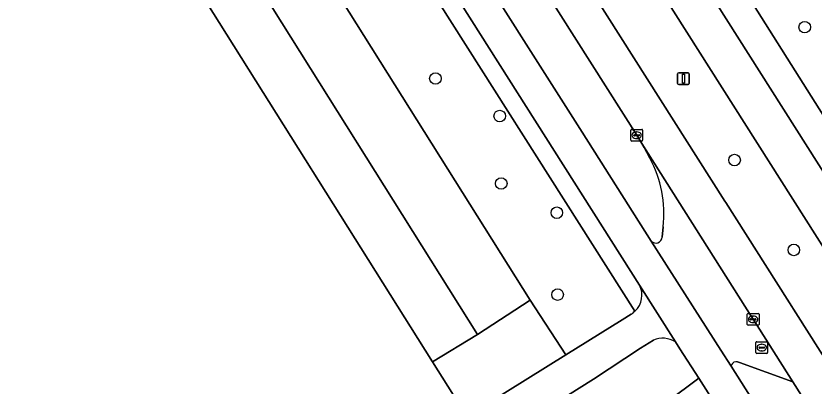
# Model space of a CAD drawing. Extents: x 158835 to 160077, y 386387 to 387778.
# Drawn here: x 159827.1 to 159894.6, y 387564.8 to 387596.1 of the extents above; entities that cross this region are included whole.
import ezdxf

# ---------------------------------------------------------------- set-up
doc = ezdxf.new("R2010")
doc.units = 0
for name, color, linetype in [('IMGEO_Berm_groen', 7, 'Continuous'), ('IMGEO_Boom', 7, 'Continuous'), ('IMGEO_Fietspad_gesloten', 7, 'Continuous'), ('IMGEO_Fietspad_open', 7, 'Continuous'), ('IMGEO_Groenvoorziening', 7, 'Continuous'), ('IMGEO_Hek', 7, 'Continuous'), ('IMGEO_Kolk', 7, 'Continuous'), ('IMGEO_Lichtmast', 7, 'Continuous'), ('IMGEO_OVBaan_gesloten', 7, 'Continuous'), ('IMGEO_Pand', 7, 'Continuous'), ('IMGEO_Parkeervlak_open', 7, 'Continuous'), ('IMGEO_Rijbaan_lokaal_open', 7, 'Continuous'), ('IMGEO_Rijbaan_regionaal_gesloten', 7, 'Continuous'), ('IMGEO_Rioolput', 7, 'Continuous'), ('IMGEO_Voetpad_open', 7, 'Continuous')]:
    doc.layers.add(name, color=color, linetype=linetype)

msp = doc.modelspace()

# ---------------------------------------------------------------- linework, layer by layer
at = {"layer": 'IMGEO_Berm_groen'}
for points in [[(159784.884, 387735.22), (159788.916, 387727.414), (159790.028, 387725.242), (159792.975, 387719.482), (159795.583, 387714.591), (159796.063, 387713.69), (159802.161, 387702.665), (159806.757, 387694.576), (159807.769, 387692.795), (159817.438, 387677.018), (159817.955, 387676.175), (159829.85, 387657.415), (159833.038, 387652.388), (159835.33, 387648.736), (159843.141, 387636.429), (159852.453, 387621.756), (159863.98, 387603.593), (159874.975, 387586.268), (159880.809, 387577.075)], [(159838.591, 387672.967), (159843.189, 387665.332), (159848.802, 387656.257), (159913.605, 387554.215), (159923.923, 387560.799), (159866.032, 387652.12)], [(159880.7, 387584.092), (159880.206, 387584.983), (159880.013, 387585.325), (159879.58, 387586.018), (159869.172, 387602.419), (159858.2, 387619.66), (159847.757, 387636.099), (159838.525, 387650.6), (159836.794, 387653.348), (159828.037, 387667.223)], [(159853.718, 387632.941), (159873.904, 387601.145), (159887.041, 387580.451), (159887.116, 387580.333), (159898.428, 387562.536), (159906.577, 387549.715), (159910.727, 387552.394), (159845.909, 387654.474)], [(159881.732, 387577.402), (159881.812, 387578.28)], [(159887.605, 387566.601), (159887.562, 387566.491), (159898.591, 387549.081), (159900.63, 387545.863), (159903.746, 387547.9), (159900.375, 387553.228), (159892.79, 387565.166)], [(159892.79, 387565.166), (159888.287, 387566.825), (159888.108, 387566.867)]]:
    msp.add_lwpolyline(points, dxfattribs=at)
for points in [[(159855.391, 387663.786), (159851.287, 387661.01), (159850.597, 387659.134), (159851.78, 387656.686), (159913.171, 387559.508), (159914.436, 387558.59), (159916.089, 387558.488), (159918.313, 387558.957), (159919.149, 387559.855), (159919.455, 387561.446)], [(159855.391, 387663.786), (159919.455, 387561.446), (159919.149, 387559.855), (159918.313, 387558.957), (159916.089, 387558.488), (159914.436, 387558.59), (159913.171, 387559.508), (159851.78, 387656.686), (159850.597, 387659.134), (159851.287, 387661.01)]]:
    msp.add_lwpolyline(points, close=True, dxfattribs=at)
for centre, radius, start, end in [((159871.942, 387579.404), 9.933, 353.50267, 28.16013), ((159881.197, 387577.446), 0.537, 223.7458, 355.27059), ((159887.999, 387566.464), 0.417, 74.91165, 160.83054)]:
    msp.add_arc(centre, radius, start, end, dxfattribs=at)
at = {"layer": 'IMGEO_Boom'}
for centre in [(159893.792, 387595.155), (159862.554, 387590.817), (159867.992, 387587.641), (159887.857, 387583.923), (159868.12, 387581.939), (159872.825, 387579.473), (159892.866, 387576.323), (159872.892, 387572.546)]:
    msp.add_circle(centre, 0.489, dxfattribs=at)
at = {"layer": 'IMGEO_Fietspad_gesloten'}
msp.add_lwpolyline([(159833.006, 387647.118), (159879.811, 387573.352), (159882.863, 387568.558), (159883.233, 387567.977), (159884.837, 387565.486), (159898.27, 387544.32), (159900.63, 387545.863), (159898.591, 387549.081), (159887.562, 387566.491), (159886.693, 387567.863), (159880.809, 387577.075), (159874.975, 387586.268), (159863.98, 387603.593)], dxfattribs=at)
at = {"layer": 'IMGEO_Fietspad_open'}
for points in [[(159882.863, 387568.558), (159879.811, 387573.352)], [(159879.098, 387570.896), (159878.356, 387570.432), (159873.571, 387567.472), (159865.223, 387562.256), (159863.07, 387560.901), (159861.165, 387559.689), (159853.326, 387554.771), (159851.436, 387553.585), (159844.108, 387548.961), (159842.436, 387547.939), (159834.997, 387543.272), (159833.122, 387542.096), (159825.224, 387537.141), (159823.352, 387535.966), (159821.053, 387534.524), (159803.626, 387523.519), (159796.824, 387519.231), (159790.285, 387515.108), (159768.258, 387501.292), (159755.394, 387493.231)], [(159875.931, 387565.415), (159879.902, 387568.012), (159880.986, 387568.702)], [(159752.632, 387493.895), (159752.624, 387493.834), (159756.428, 387486.608), (159756.242, 387487.293), (159756.196, 387487.646), (159756.181, 387488.001), (159756.198, 387488.356), (159756.247, 387488.708), (159756.326, 387489.054), (159756.437, 387489.392), (159756.577, 387489.718), (159756.746, 387490.031), (159756.814, 387490.14), (159757.019, 387490.43), (159757.249, 387490.7), (159757.502, 387490.948), (159757.777, 387491.173), (159758.071, 387491.373), (159758.381, 387491.545), (159771.665, 387500), (159777.523, 387503.666), (159790.349, 387511.673), (159875.931, 387565.415)]]:
    msp.add_lwpolyline(points, dxfattribs=at)
for centre, radius, start, end in [((159878.209, 387572.499), 1.815, 312.10414, 28.04337), ((159877.16, 387573.717), 3.422, 304.48669, 311.45652), ((159881.836, 387566.579), 2.287, 87.58105, 111.8338), ((159881.376, 387565.604), 3.307, 63.27574, 80.29852)]:
    msp.add_arc(centre, radius, start, end, dxfattribs=at)
at = {"layer": 'IMGEO_Groenvoorziening'}
for points in [[(159879.426, 387571.152), (159859.272, 387602.912), (159831.762, 387646.265), (159826.345, 387654.607)], [(159827.89, 387639.972), (159870.56, 387572.079), (159873.571, 387567.472), (159878.356, 387570.432), (159879.098, 387570.896)]]:
    msp.add_lwpolyline(points, dxfattribs=at)
msp.add_arc((159877.16, 387573.717), 3.422, 304.48669, 311.45652, dxfattribs=at)
at = {"layer": 'IMGEO_Hek'}
for points in [[(159827.89, 387639.972), (159870.56, 387572.079)], [(159862.316, 387566.876), (159866.101, 387569.184)]]:
    msp.add_lwpolyline(points, dxfattribs=at)
at = {"layer": 'IMGEO_Kolk'}
for p, q in [((159879.079, 387585.592), (159879.079, 387586.444)), ((159879.154, 387586.518), (159880.006, 387586.518)), ((159879.338, 387586.012), (159879.338, 387586.024)), ((159879.776, 387585.975), (159879.378, 387585.975)), ((159879.381, 387586.061), (159879.779, 387586.061)), ((159879.567, 387586.298), (159879.592, 387586.298)), ((159879.822, 387586.024), (159879.822, 387586.012)), ((159880.08, 387586.444), (159880.08, 387585.592)), ((159880.006, 387585.518), (159879.154, 387585.518)), ((159879.59, 387585.738), (159879.565, 387585.738)), ((159888.925, 387570.035), (159888.925, 387570.887)), ((159889, 387570.961), (159889.852, 387570.961)), ((159889.184, 387570.455), (159889.184, 387570.467)), ((159889.622, 387570.418), (159889.224, 387570.418)), ((159889.227, 387570.504), (159889.625, 387570.504)), ((159889.413, 387570.741), (159889.438, 387570.741)), ((159889.668, 387570.467), (159889.668, 387570.455)), ((159889.926, 387570.887), (159889.926, 387570.035)), ((159889.852, 387569.961), (159889, 387569.961)), ((159889.436, 387570.181), (159889.411, 387570.181))]:
    msp.add_line(p, q, dxfattribs=at)
for points in [[(159879.079, 387585.592), (159879.079, 387586.444)], [(159879.154, 387586.518), (159880.006, 387586.518)], [(159880.08, 387586.444), (159880.08, 387585.592)], [(159880.006, 387585.518), (159879.154, 387585.518)], [(159888.925, 387570.035), (159888.925, 387570.887)], [(159889, 387570.961), (159889.852, 387570.961)], [(159889.926, 387570.887), (159889.926, 387570.035)], [(159889.852, 387569.961), (159889, 387569.961)]]:
    msp.add_lwpolyline(points, dxfattribs=at)
for centre, radius, start, end in [((159879.156, 387586.442), 0.0765, 91.55205, 178.44795), ((159879.156, 387586.442), 0.0765, 91.55205, 178.44795), ((159879.378, 387586.021), 0.0403, 85.87752, 175.75265), ((159879.375, 387586.011), 0.0366, 178.93798, 274.71019), ((159879.779, 387586.018), 0.043, 264.86636, 352.45326), ((159879.783, 387586.023), 0.0386, 1.73085, 96.63898), ((159880.004, 387586.442), 0.0765, 1.55205, 88.44795), ((159880.004, 387586.442), 0.0765, 1.55205, 88.44795), ((159879.156, 387585.594), 0.0765, 181.55205, 268.44795), ((159879.156, 387585.594), 0.0765, 181.55205, 268.44795), ((159880.004, 387585.594), 0.0765, 271.55205, 358.44795), ((159880.004, 387585.594), 0.0765, 271.55205, 358.44795), ((159889.002, 387570.885), 0.0765, 91.55205, 178.44795), ((159889.002, 387570.885), 0.0765, 91.55205, 178.44795), ((159889.224, 387570.464), 0.0403, 85.87752, 175.75265), ((159889.221, 387570.454), 0.0366, 178.93798, 274.71019), ((159889.625, 387570.461), 0.043, 264.86636, 352.45326), ((159889.629, 387570.466), 0.0386, 1.73085, 96.63898), ((159889.85, 387570.885), 0.0765, 1.55205, 88.44795), ((159889.85, 387570.885), 0.0765, 1.55205, 88.44795), ((159889.002, 387570.037), 0.0765, 181.55205, 268.44795), ((159889.002, 387570.037), 0.0765, 181.55205, 268.44795), ((159889.85, 387570.037), 0.0765, 271.55205, 358.44795), ((159889.85, 387570.037), 0.0765, 271.55205, 358.44795)]:
    msp.add_arc(centre, radius, start, end, dxfattribs=at)
for centre, major_axis, ratio, start_param, end_param in [((159879.566, 387586.018), (-0.387, 0.002), 0.722429, 4.712389, 7.853982), ((159879.591, 387586.018), (-0.39, 0.002), 0.717154, 1.570796, 4.712389), ((159889.412, 387570.461), (-0.387, 0.002), 0.722429, 4.712389, 7.853982), ((159889.437, 387570.461), (-0.39, 0.002), 0.717154, 1.570796, 4.712389)]:
    msp.add_ellipse(centre, major_axis=major_axis, ratio=ratio, start_param=start_param, end_param=end_param, dxfattribs=at)
at = {"layer": 'IMGEO_Lichtmast'}
for p, q in [((159883.139, 387591.3), (159883.929, 387591.3)), ((159883.929, 387591.3), (159883.139, 387591.3)), ((159883.039, 387590.4), (159883.039, 387591.2)), ((159883.039, 387591.2), (159883.039, 387590.4)), ((159884.029, 387591.2), (159884.029, 387590.4)), ((159884.029, 387590.4), (159884.029, 387591.2)), ((159883.929, 387590.3), (159883.139, 387590.3)), ((159883.139, 387590.3), (159883.929, 387590.3))]:
    msp.add_line(p, q, dxfattribs=at)
msp.add_lwpolyline([(159883.459, 387591.175), (159883.609, 387591.175), (159883.609, 387590.425), (159883.459, 387590.425), (159883.459, 387591.175)], dxfattribs=at)
for centre, start, end in [((159883.139, 387591.2), 90, 180), ((159883.139, 387591.2), 90, 180), ((159883.929, 387591.2), 0, 90), ((159883.929, 387591.2), 360, 90), ((159883.139, 387590.4), 180, 270), ((159883.139, 387590.4), 180, 270), ((159883.929, 387590.4), 270, 0), ((159883.929, 387590.4), 270, 0)]:
    msp.add_arc(centre, 0.1, start, end, dxfattribs=at)
at = {"layer": 'IMGEO_OVBaan_gesloten'}
msp.add_lwpolyline([(159995.652, 387425.017), (159993.593, 387428.222), (159961.375, 387479.006), (159914.835, 387552.102), (159913.605, 387554.215), (159848.802, 387656.257), (159845.909, 387654.474), (159910.727, 387552.394), (159911.288, 387551.597), (159911.92, 387550.682), (159928.142, 387525.064), (159958.481, 387477.151), (159988.332, 387430.605), (159995.325, 387419.211)], dxfattribs=at)
at = {"layer": 'IMGEO_Pand'}
msp.add_lwpolyline([(159824.149, 387538.904), (159831.992, 387543.843), (159833.921, 387545.058), (159841.251, 387549.673), (159842.934, 387550.733), (159850.283, 387555.361), (159852.211, 387556.575), (159860.042, 387561.506), (159861.958, 387562.712), (159863.733, 387563.83), (159864.544, 387562.557), (159864.897, 387562.769), (159862.316, 387566.876), (159841.933, 387599.307)], dxfattribs=at)
at = {"layer": 'IMGEO_Parkeervlak_open'}
msp.add_lwpolyline([(159823.28, 387640.512), (159821.859, 387639.633), (159843.629, 387605.119), (159846.549, 387606.921), (159848.577, 387603.706), (159845.618, 387601.83), (159866.101, 387569.184), (159870.56, 387572.079), (159827.89, 387639.972), (159824.782, 387638.004)], close=True, dxfattribs=at)
at = {"layer": 'IMGEO_Rijbaan_lokaal_open'}
for points in [[(159846.549, 387606.921), (159843.629, 387605.119), (159821.859, 387639.633), (159821.753, 387639.801), (159817.904, 387637.392), (159818.397, 387636.498), (159818.496, 387636.563), (159841.933, 387599.307), (159862.316, 387566.876), (159866.101, 387569.184), (159845.618, 387601.83), (159848.577, 387603.706)], [(159865.223, 387562.256), (159873.571, 387567.472), (159870.56, 387572.079), (159866.101, 387569.184), (159862.316, 387566.876), (159864.897, 387562.769)]]:
    msp.add_lwpolyline(points, close=True, dxfattribs=at)
for points in [[(159880.013, 387585.325), (159880.206, 387584.983), (159880.7, 387584.092)], [(159888.108, 387566.867), (159888.287, 387566.825), (159892.79, 387565.166), (159889.426, 387570.461), (159889.256, 387570.736), (159880.013, 387585.325)], [(159881.812, 387578.28), (159881.732, 387577.402)], [(159880.809, 387577.075), (159886.693, 387567.863), (159887.562, 387566.491), (159887.605, 387566.601)]]:
    msp.add_lwpolyline(points, dxfattribs=at)
for centre, radius, start, end in [((159871.942, 387579.404), 9.933, 353.50267, 28.16013), ((159881.197, 387577.446), 0.537, 223.7458, 355.27059), ((159887.999, 387566.464), 0.417, 74.91165, 160.83054)]:
    msp.add_arc(centre, radius, start, end, dxfattribs=at)
at = {"layer": 'IMGEO_Rijbaan_regionaal_gesloten'}
for points in [[(159978.979, 387435.656), (159968.199, 387452.632), (159956.936, 387470.369), (159954.354, 387474.435), (159945.64, 387488.16), (159933.986, 387506.515), (159921.749, 387525.789), (159910.185, 387544.003), (159908.183, 387547.156), (159907.699, 387547.918), (159907.06, 387548.956), (159906.577, 387549.715), (159898.428, 387562.536), (159887.116, 387580.333), (159887.041, 387580.451), (159873.904, 387601.145), (159853.718, 387632.941)], [(159869.172, 387602.419), (159879.58, 387586.018), (159880.013, 387585.325), (159889.256, 387570.736), (159889.426, 387570.461), (159892.79, 387565.166), (159900.375, 387553.228), (159903.746, 387547.9), (159904.221, 387547.149), (159904.851, 387546.133), (159905.354, 387545.342), (159911.354, 387535.918), (159924.487, 387515.271), (159934.388, 387499.699), (159946.364, 387480.754), (159957.887, 387462.681), (159964.491, 387452.236), (159976.931, 387432.556), (159978.826, 387429.629), (159986.57, 387417.471), (159995.059, 387404.102), (159998.38, 387398.851)]]:
    msp.add_lwpolyline(points, dxfattribs=at)
at = {"layer": 'IMGEO_Rioolput'}
for p, q in [((159889.654, 387567.646), (159889.654, 387568.498)), ((159889.729, 387568.572), (159890.581, 387568.572)), ((159890.142, 387568.352), (159890.167, 387568.352)), ((159890.655, 387568.498), (159890.655, 387567.646)), ((159889.913, 387568.066), (159889.913, 387568.078)), ((159890.351, 387568.029), (159889.953, 387568.029)), ((159889.956, 387568.115), (159890.354, 387568.115)), ((159890.165, 387567.792), (159890.14, 387567.792)), ((159890.397, 387568.078), (159890.397, 387568.066)), ((159890.581, 387567.572), (159889.729, 387567.572))]:
    msp.add_line(p, q, dxfattribs=at)
for points in [[(159889.654, 387567.646), (159889.654, 387568.498)], [(159889.729, 387568.572), (159890.581, 387568.572)], [(159890.655, 387568.498), (159890.655, 387567.646)], [(159890.581, 387567.572), (159889.729, 387567.572)]]:
    msp.add_lwpolyline(points, dxfattribs=at)
for centre, radius, start, end in [((159889.731, 387568.496), 0.0765, 91.55205, 178.44795), ((159889.731, 387568.496), 0.0765, 91.55205, 178.44795), ((159890.579, 387568.496), 0.0765, 1.55205, 88.44795), ((159890.579, 387568.496), 0.0765, 1.55205, 88.44795), ((159889.731, 387567.648), 0.0765, 181.55205, 268.44795), ((159889.731, 387567.648), 0.0765, 181.55205, 268.44795), ((159889.953, 387568.075), 0.0403, 85.87752, 175.75265), ((159889.95, 387568.065), 0.0366, 178.93798, 274.71019), ((159890.354, 387568.072), 0.043, 264.86636, 352.45326), ((159890.358, 387568.077), 0.0386, 1.73085, 96.63898), ((159890.579, 387567.648), 0.0765, 271.55205, 358.44795), ((159890.579, 387567.648), 0.0765, 271.55205, 358.44795)]:
    msp.add_arc(centre, radius, start, end, dxfattribs=at)
for centre, major_axis, ratio, start_param, end_param in [((159890.141, 387568.072), (-0.387, 0.002), 0.722429, 4.712389, 7.853982), ((159890.166, 387568.072), (-0.39, 0.002), 0.717154, 1.570796, 4.712389)]:
    msp.add_ellipse(centre, major_axis=major_axis, ratio=ratio, start_param=start_param, end_param=end_param, dxfattribs=at)
at = {"layer": 'IMGEO_Voetpad_open'}
for points in [[(159774.431, 387741.178), (159774.395, 387741.173), (159774.36, 387741.167), (159774.469, 387740.954), (159775.468, 387738.998), (159772.621, 387737.399), (159770.973, 387736.441), (159772.336, 387733.768), (159772.89, 387734.085), (159773.004, 387733.906), (159776.933, 387736.16), (159779.861, 387730.53), (159781.878, 387731.579), (159786.741, 387721.915), (159789.53, 387716.531), (159791.466, 387712.89), (159801.538, 387694.795), (159804.103, 387690.368), (159812.278, 387676.931), (159816.771, 387669.751), (159826.345, 387654.607), (159831.762, 387646.265), (159859.272, 387602.912), (159879.426, 387571.152)], [(159879.811, 387573.352), (159833.006, 387647.118), (159826.023, 387658.1), (159818.276, 387670.315), (159815.623, 387674.5), (159806.338, 387689.746), (159803.726, 387694.112), (159797.019, 387706.102), (159791.972, 387715.284), (159788.294, 387722.376), (159783.039, 387732.666), (159780.655, 387737.335)], [(159880.986, 387568.702), (159879.902, 387568.012), (159875.931, 387565.415), (159790.349, 387511.673)], [(159827.092, 387528.834), (159831.565, 387531.63), (159831.643, 387531.698), (159848.755, 387542.426), (159856.265, 387547.134), (159866.398, 387553.487), (159873.346, 387557.842), (159876.603, 387559.96), (159876.729, 387560.04), (159882.145, 387563.485), (159884.837, 387565.486), (159883.233, 387567.977), (159882.863, 387568.558)], [(159918.848, 387511.897), (159898.27, 387544.32), (159884.837, 387565.486), (159882.145, 387563.485)]]:
    msp.add_lwpolyline(points, dxfattribs=at)
for centre, radius, start, end in [((159878.209, 387572.499), 1.815, 312.10414, 28.04337), ((159881.836, 387566.579), 2.287, 87.58105, 111.8338), ((159881.376, 387565.604), 3.307, 63.27574, 80.29852)]:
    msp.add_arc(centre, radius, start, end, dxfattribs=at)

doc.saveas('drawing.dxf')
